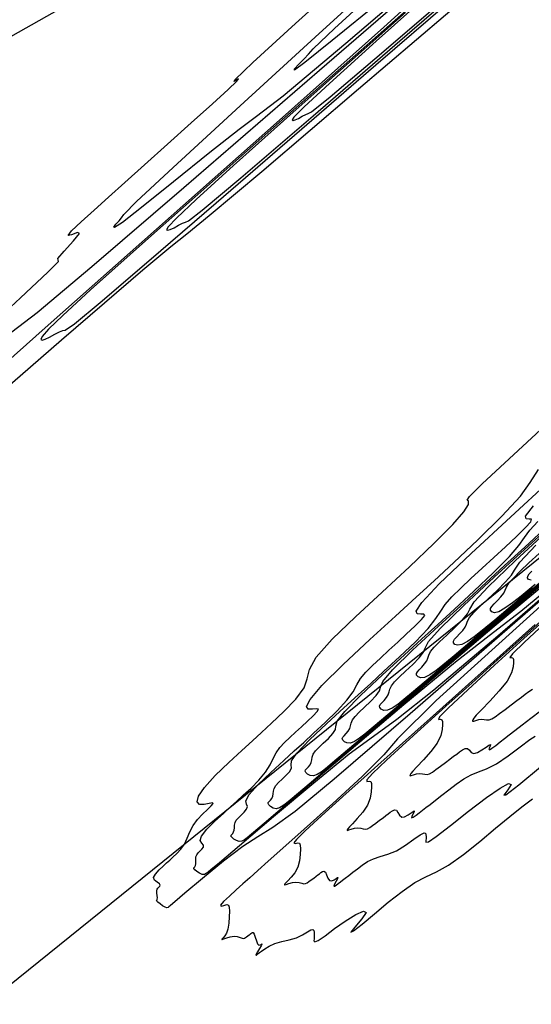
# Model space of a CAD drawing. Extents: x 3249832 to 3255657, y 13789405 to 13793316.
# Tile 661 of 1056: x 3253207 to 3253240, y 13791173 to 13791236. Entities that reach past the tile are written whole.
import ezdxf

# ---------------------------------------------------------------- set-up
doc = ezdxf.new("R2010")
doc.units = 0
doc.header["$LTSCALE"] = 100
doc.header["$MEASUREMENT"] = 0
doc.linetypes.add('DASHED', pattern=[0.75, 0.5, -0.25])
for name, color, linetype in [('GRATIO_03231_CON', 1, 'CONTINUOUS'), ('GRATIO_0323_ICON', 1, 'CONTINUOUS'), ('PLAN', 7, 'CONTINUOUS'), ('TARGETS_EAST', 7, 'CONTINUOUS'), ('TARGETS_WEST', 7, 'CONTINUOUS')]:
    doc.layers.add(name, color=color, linetype=linetype)

# ---------------------------------------------------------------- blocks, each defined once
blk = doc.blocks.new('Gratio_032316_contours')
at = {"layer": 'GRATIO_03231_CON', "color": 1, "linetype": 'Continuous', "flags": 128}
for points in [[(3253204.721, 13791211), (3253206.995, 13791212.954), (3253209.652, 13791215.252), (3253212.405, 13791217.629), (3253214.876, 13791219.75), (3253216.666, 13791221.258), (3253217.691, 13791222.077), (3253219.142, 13791223.247), (3253222.526, 13791226.087), (3253228.735, 13791231.38), (3253236.187, 13791237.76)], [(3253234.44, 13791239.09), (3253230.347, 13791235.361), (3253223.644, 13791229.37), (3253215.745, 13791222.362), (3253208.787, 13791216.201), (3253204.395, 13791212.307)], [(3253234.522, 13791238.868), (3253222.9, 13791228.583), (3253215.434, 13791221.962), (3253211.521, 13791218.467), (3253209.726, 13791216.822), (3253208.82, 13791215.938), (3253208.415, 13791215.477), (3253208.33, 13791215.289), (3253208.412, 13791215.245), (3253208.606, 13791215.302), (3253208.885, 13791215.435), (3253208.885, 13791215.435), (3253209.215, 13791215.616), (3253209.524, 13791215.781), (3253209.736, 13791215.859), (3253209.888, 13791215.882), (3253210.48, 13791216.296), (3253212.127, 13791217.65), (3253215.263, 13791220.328), (3253219.587, 13791224.06), (3253224.618, 13791228.414), (3253229.836, 13791232.923), (3253234.568, 13791237.002)], [(3253231.738, 13791236.301), (3253224.909, 13791230.235), (3253220.687, 13791226.458), (3253218.294, 13791224.281), (3253217.026, 13791223.082), (3253216.497, 13791222.524), (3253216.399, 13791222.338), (3253216.469, 13791222.301), (3253216.636, 13791222.349), (3253216.878, 13791222.465), (3253216.878, 13791222.465), (3253217.162, 13791222.621), (3253217.429, 13791222.763), (3253217.612, 13791222.83), (3253217.799, 13791222.898), (3253218.695, 13791223.59), (3253221.163, 13791225.666), (3253225.805, 13791229.655), (3253232.178, 13791235.166), (3253239.584, 13791241.576)], [(3253240.409, 13791198.151), (3253233.716, 13791192.077), (3253231.239, 13791189.621), (3253230.355, 13791188.582), (3253228.963, 13791187.196), (3253227.076, 13791185.461), (3253225.236, 13791183.811), (3253223.866, 13791182.588), (3253222.927, 13791181.75), (3253222.266, 13791181.158), (3253221.745, 13791180.691), (3253221.295, 13791180.287), (3253220.866, 13791179.9), (3253220.431, 13791179.504), (3253220.066, 13791179.155), (3253219.868, 13791178.928), (3253219.899, 13791178.869), (3253220.073, 13791178.912), (3253220.267, 13791178.959), (3253220.267, 13791178.959), (3253220.382, 13791178.928), (3253220.426, 13791178.792), (3253220.432, 13791178.539), (3253220.425, 13791178.172), (3253220.4, 13791177.76), (3253220.343, 13791177.387), (3253220.25, 13791177.117), (3253220.14, 13791176.943), (3253220.045, 13791176.836), (3253219.986, 13791176.772), (3253219.958, 13791176.737), (3253219.946, 13791176.719), (3253219.946, 13791176.71), (3253219.98, 13791176.718), (3253220.078, 13791176.754), (3253220.259, 13791176.821), (3253220.49, 13791176.89), (3253220.73, 13791176.925), (3253220.942, 13791176.901), (3253221.116, 13791176.845), (3253221.248, 13791176.793), (3253221.337, 13791176.777), (3253221.402, 13791176.795), (3253221.465, 13791176.838), (3253221.541, 13791176.895), (3253221.625, 13791176.958), (3253221.703, 13791177.017), (3253221.766, 13791177.063), (3253221.818, 13791177.102), (3253221.866, 13791177.138), (3253221.916, 13791177.168), (3253221.971, 13791177.158), (3253222.03, 13791177.064), (3253222.096, 13791176.865), (3253222.167, 13791176.626), (3253222.244, 13791176.436), (3253222.325, 13791176.358), (3253222.403, 13791176.365), (3253222.468, 13791176.405), (3253222.51, 13791176.432), (3253222.515, 13791176.413), (3253222.467, 13791176.32), (3253222.362, 13791176.142), (3253222.24, 13791175.935), (3253222.151, 13791175.772), (3253222.133, 13791175.705), (3253222.168, 13791175.715), (3253222.228, 13791175.759), (3253222.29, 13791175.808), (3253222.373, 13791175.872), (3253222.502, 13791175.973), (3253222.702, 13791176.122), (3253222.982, 13791176.293), (3253223.348, 13791176.453), (3253223.796, 13791176.578), (3253224.28, 13791176.692), (3253224.744, 13791176.834), (3253225.139, 13791177.023), (3253225.45, 13791177.212), (3253225.67, 13791177.339), (3253225.797, 13791177.358), (3253225.856, 13791177.291), (3253225.877, 13791177.178), (3253225.885, 13791177.052), (3253225.883, 13791176.917), (3253225.87, 13791176.77), (3253225.857, 13791176.626), (3253225.917, 13791176.557), (3253226.137, 13791176.651), (3253226.577, 13791176.963), (3253227.182, 13791177.418), (3253227.871, 13791177.905), (3253228.545, 13791178.316), (3253229.048, 13791178.539), (3253229.208, 13791178.462), (3253228.939, 13791178.042), (3253228.5, 13791177.514), (3253228.238, 13791177.18), (3253228.415, 13791177.269), (3253228.968, 13791177.713), (3253229.754, 13791178.372), (3253230.64, 13791179.108), (3253231.533, 13791179.811), (3253232.355, 13791180.376), (3253233.06, 13791180.746), (3253233.737, 13791181.057), (3253234.509, 13791181.491), (3253235.461, 13791182.175), (3253236.509, 13791183.02), (3253237.533, 13791183.878), (3253238.436, 13791184.629), (3253239.217, 13791185.252), (3253239.902, 13791185.75)], [(3253240.077, 13791196.959), (3253236.198, 13791193.494), (3253233.323, 13791190.927), (3253231.353, 13791189.167), (3253229.965, 13791187.925), (3253228.87, 13791186.944), (3253227.926, 13791186.096), (3253227.025, 13791185.284), (3253226.107, 13791184.451), (3253225.292, 13791183.694), (3253224.746, 13791183.154), (3253224.578, 13791182.92), (3253224.669, 13791182.894), (3253224.839, 13791182.929), (3253224.839, 13791182.929), (3253224.947, 13791182.899), (3253224.988, 13791182.772), (3253224.994, 13791182.536), (3253224.984, 13791182.19), (3253224.938, 13791181.782), (3253224.824, 13791181.372), (3253224.627, 13791181.01), (3253224.394, 13791180.716), (3253224.189, 13791180.498), (3253224.063, 13791180.361), (3253224.001, 13791180.286), (3253223.976, 13791180.247), (3253223.97, 13791180.226), (3253223.999, 13791180.225), (3253224.091, 13791180.254), (3253224.26, 13791180.315), (3253224.479, 13791180.38), (3253224.706, 13791180.412), (3253224.907, 13791180.391), (3253225.076, 13791180.341), (3253225.214, 13791180.302), (3253225.324, 13791180.306), (3253225.426, 13791180.354), (3253225.543, 13791180.437), (3253225.69, 13791180.548), (3253225.851, 13791180.669), (3253226.001, 13791180.782), (3253226.123, 13791180.872), (3253226.223, 13791180.946), (3253226.316, 13791181.015), (3253226.412, 13791181.08), (3253226.508, 13791181.104), (3253226.598, 13791181.042), (3253226.679, 13791180.872), (3253226.765, 13791180.663), (3253226.871, 13791180.511), (3253227.008, 13791180.483), (3253227.155, 13791180.545), (3253227.285, 13791180.633), (3253227.373, 13791180.693), (3253227.409, 13791180.696), (3253227.381, 13791180.62), (3253227.294, 13791180.461), (3253227.195, 13791180.28), (3253227.144, 13791180.154), (3253227.186, 13791180.139), (3253227.295, 13791180.208), (3253227.43, 13791180.313), (3253227.562, 13791180.416), (3253227.703, 13791180.525), (3253227.877, 13791180.66), (3253228.101, 13791180.834), (3253228.367, 13791181.041), (3253228.659, 13791181.269), (3253228.968, 13791181.503), (3253229.305, 13791181.723), (3253229.686, 13791181.906), (3253230.124, 13791182.043), (3253230.618, 13791182.192), (3253231.163, 13791182.422), (3253231.74, 13791182.772), (3253232.279, 13791183.155), (3253232.697, 13791183.45), (3253232.934, 13791183.568), (3253233.032, 13791183.546), (3253233.057, 13791183.45), (3253233.064, 13791183.337), (3253233.063, 13791183.216), (3253233.051, 13791183.085), (3253233.055, 13791182.969), (3253233.218, 13791182.998), (3253233.712, 13791183.328), (3253234.638, 13791184.049), (3253235.802, 13791184.973), (3253236.941, 13791185.845), (3253237.825, 13791186.452), (3253238.37, 13791186.737), (3253238.523, 13791186.684), (3253238.311, 13791186.34), (3253238.067, 13791185.998), (3253238.199, 13791186.014), (3253239.017, 13791186.653), (3253240.425, 13791187.821)], [(3253234.384, 13791238.508), (3253229.853, 13791234.45), (3253226.861, 13791231.74), (3253225.232, 13791230.226), (3253224.579, 13791229.57), (3253224.467, 13791229.388), (3253224.526, 13791229.356), (3253224.667, 13791229.396), (3253224.87, 13791229.494), (3253224.87, 13791229.494), (3253225.11, 13791229.625), (3253225.335, 13791229.745), (3253225.489, 13791229.802), (3253225.709, 13791229.914), (3253226.91, 13791230.884), (3253230.199, 13791233.681), (3253236.234, 13791238.885)], [(3253242.779, 13791199.266), (3253239.779, 13791196.585), (3253237.664, 13791194.692), (3253235.996, 13791193.198), (3253234.558, 13791191.906), (3253233.185, 13791190.669), (3253231.783, 13791189.397), (3253230.518, 13791188.234), (3253229.624, 13791187.38), (3253229.258, 13791186.971), (3253229.264, 13791186.876), (3253229.412, 13791186.898), (3253229.412, 13791186.898), (3253229.512, 13791186.871), (3253229.551, 13791186.753), (3253229.556, 13791186.533), (3253229.543, 13791186.207), (3253229.476, 13791185.803), (3253229.305, 13791185.357), (3253229.004, 13791184.904), (3253228.647, 13791184.489), (3253228.333, 13791184.16), (3253228.139, 13791183.95), (3253228.045, 13791183.834), (3253228.007, 13791183.775), (3253227.994, 13791183.741), (3253228.018, 13791183.732), (3253228.103, 13791183.755), (3253228.262, 13791183.81), (3253228.468, 13791183.869), (3253228.681, 13791183.9), (3253228.871, 13791183.88), (3253229.035, 13791183.837), (3253229.179, 13791183.812), (3253229.31, 13791183.836), (3253229.45, 13791183.912), (3253229.621, 13791184.037), (3253229.839, 13791184.201), (3253230.078, 13791184.38), (3253230.3, 13791184.547), (3253230.48, 13791184.681), (3253230.628, 13791184.791), (3253230.766, 13791184.892), (3253230.907, 13791184.991), (3253231.044, 13791185.051), (3253231.165, 13791185.021), (3253231.262, 13791184.878), (3253231.363, 13791184.7), (3253231.499, 13791184.586), (3253231.691, 13791184.609), (3253231.906, 13791184.725), (3253232.101, 13791184.861), (3253232.236, 13791184.953), (3253232.302, 13791184.978), (3253232.295, 13791184.92), (3253232.225, 13791184.78), (3253232.15, 13791184.624), (3253232.138, 13791184.535), (3253232.239, 13791184.572), (3253232.421, 13791184.701), (3253232.632, 13791184.866), (3253232.836, 13791185.025), (3253233.054, 13791185.194), (3253233.323, 13791185.403), (3253233.669, 13791185.673), (3253234.081, 13791185.993), (3253234.533, 13791186.345), (3253235.005, 13791186.707), (3253235.484, 13791187.041), (3253235.96, 13791187.309), (3253236.434, 13791187.494), (3253236.954, 13791187.689), (3253237.582, 13791188.009), (3253238.342, 13791188.521), (3253239.109, 13791189.098), (3253239.724, 13791189.561), (3253240.071, 13791189.778)], [(3253241.189, 13791197.716), (3253239.345, 13791196.053), (3253237.459, 13791194.343), (3253235.744, 13791192.773), (3253234.502, 13791191.606), (3253233.937, 13791191.022), (3253233.86, 13791190.858), (3253233.985, 13791190.868), (3253233.985, 13791190.868), (3253234.078, 13791190.843), (3253234.113, 13791190.733), (3253234.118, 13791190.529), (3253234.103, 13791190.224), (3253234.015, 13791189.825), (3253233.786, 13791189.342), (3253233.381, 13791188.797), (3253232.9, 13791188.262), (3253232.477, 13791187.823), (3253232.215, 13791187.539), (3253232.088, 13791187.383), (3253232.037, 13791187.303), (3253232.017, 13791187.256), (3253232.037, 13791187.239), (3253232.116, 13791187.255), (3253232.264, 13791187.304), (3253232.457, 13791187.359), (3253232.656, 13791187.388), (3253232.835, 13791187.37), (3253232.995, 13791187.334), (3253233.145, 13791187.321), (3253233.297, 13791187.365), (3253233.473, 13791187.471), (3253233.7, 13791187.636), (3253233.988, 13791187.853), (3253234.304, 13791188.091), (3253234.599, 13791188.312), (3253234.837, 13791188.49), (3253235.034, 13791188.635), (3253235.215, 13791188.77), (3253235.402, 13791188.903), (3253235.581, 13791188.997), (3253235.732, 13791188.999), (3253235.846, 13791188.885), (3253235.961, 13791188.737), (3253236.126, 13791188.661), (3253236.374, 13791188.734), (3253236.658, 13791188.905), (3253236.917, 13791189.088), (3253237.099, 13791189.214), (3253237.195, 13791189.26), (3253237.209, 13791189.22), (3253237.157, 13791189.099), (3253237.105, 13791188.969), (3253237.132, 13791188.917), (3253237.292, 13791189.005), (3253237.547, 13791189.194), (3253237.835, 13791189.42), (3253238.11, 13791189.635), (3253238.405, 13791189.864), (3253238.769, 13791190.146), (3253239.238, 13791190.511), (3253239.794, 13791190.944), (3253240.406, 13791191.421)]]:
    blk.add_lwpolyline(points, dxfattribs=at)
at = {"layer": 'GRATIO_03231_CON', "color": 5, "linetype": 'Continuous', "flags": 128}
for points in [[(3253204.74, 13791215.849), (3253207.01, 13791217.948), (3253208.773, 13791219.6), (3253209.45, 13791220.3), (3253209.445, 13791220.404), (3253209.411, 13791220.483), (3253209.819, 13791220.953), (3253210.425, 13791221.611), (3253210.806, 13791222.097), (3253210.676, 13791222.165), (3253210.297, 13791222.016), (3253210.069, 13791221.966), (3253210.297, 13791222.257), (3253210.91, 13791222.841), (3253211.743, 13791223.595), (3253212.67, 13791224.43), (3253213.724, 13791225.378), (3253214.978, 13791226.504), (3253216.456, 13791227.829), (3253217.986, 13791229.202), (3253219.346, 13791230.429), (3253220.346, 13791231.343), (3253220.916, 13791231.888), (3253221.014, 13791232.03), (3253220.744, 13791231.864), (3253220.779, 13791231.976), (3253221.936, 13791233.08), (3253224.678, 13791235.579), (3253228.065, 13791238.657)], [(3253237.679, 13791242.497), (3253226.224, 13791232.573), (3253217.5, 13791225.024), (3253211.602, 13791219.953), (3253208.091, 13791217.003), (3253206.453, 13791215.742)], [(3253235.33, 13791240.643), (3253227.914, 13791234.295), (3253223.887, 13791230.928), (3253222.183, 13791229.603), (3253221.056, 13791228.785), (3253219.175, 13791227.301), (3253216.847, 13791225.417), (3253214.792, 13791223.759), (3253213.565, 13791222.809), (3253213.058, 13791222.47), (3253213.001, 13791222.5), (3253213.001, 13791222.5), (3253213.146, 13791222.684), (3253213.353, 13791222.912), (3253213.507, 13791223.102), (3253213.653, 13791223.308), (3253214.477, 13791224.139), (3253216.826, 13791226.343), (3253221.136, 13791230.303), (3253226.206, 13791234.937), (3253230.426, 13791238.803)], [(3253240.743, 13791198.776), (3253232.044, 13791191.214), (3253227.172, 13791187.016), (3253224.663, 13791184.95), (3253223.228, 13791183.911), (3253222.254, 13791183.314), (3253221.298, 13791182.702), (3253220.047, 13791181.748), (3253218.699, 13791180.638), (3253217.579, 13791179.688), (3253216.928, 13791179.132), (3253216.647, 13791178.895), (3253216.554, 13791178.818), (3253216.493, 13791178.775), (3253216.416, 13791178.76), (3253216.304, 13791178.792), (3253216.304, 13791178.792), (3253216.147, 13791178.885), (3253215.979, 13791179.006), (3253215.843, 13791179.116), (3253215.772, 13791179.182), (3253215.753, 13791179.216), (3253215.765, 13791179.235), (3253215.785, 13791179.26), (3253215.803, 13791179.309), (3253215.808, 13791179.398), (3253215.797, 13791179.536), (3253215.78, 13791179.696), (3253215.776, 13791179.84), (3253215.796, 13791179.942), (3253215.839, 13791180.013), (3253215.9, 13791180.074), (3253215.965, 13791180.142), (3253215.996, 13791180.219), (3253215.946, 13791180.303), (3253215.796, 13791180.397), (3253215.633, 13791180.52), (3253215.569, 13791180.693), (3253215.684, 13791180.926), (3253215.92, 13791181.188), (3253216.184, 13791181.434), (3253216.405, 13791181.636), (3253216.601, 13791181.814), (3253216.808, 13791182.005), (3253217.052, 13791182.237), (3253217.309, 13791182.519), (3253217.541, 13791182.853), (3253217.724, 13791183.236), (3253217.896, 13791183.646), (3253218.106, 13791184.053), (3253218.388, 13791184.434), (3253218.709, 13791184.775), (3253219.018, 13791185.068), (3253219.264, 13791185.301), (3253219.394, 13791185.455), (3253219.355, 13791185.509), (3253219.127, 13791185.463), (3253218.803, 13791185.394), (3253218.511, 13791185.402), (3253218.367, 13791185.571), (3253218.448, 13791185.929), (3253218.827, 13791186.493), (3253219.527, 13791187.252), (3253220.396, 13791188.09), (3253221.239, 13791188.865), (3253221.913, 13791189.481), (3253222.504, 13791190.025), (3253223.149, 13791190.625), (3253223.932, 13791191.369), (3253224.698, 13791192.171), (3253225.237, 13791192.899), (3253225.436, 13791193.481), (3253225.57, 13791194.065), (3253226.014, 13791194.859), (3253227.04, 13791196.013), (3253228.526, 13791197.452), (3253230.25, 13791199.049), (3253231.995, 13791200.67), (3253233.567, 13791202.165), (3253234.777, 13791203.381), (3253235.491, 13791204.205), (3253235.788, 13791204.678), (3253235.801, 13791204.882), (3253235.708, 13791204.946), (3253235.866, 13791205.196), (3253236.676, 13791206.003), (3253238.396, 13791207.614), (3253240.723, 13791209.763)], [(3253243.863, 13791201.559), (3253237.67, 13791196.206), (3253233.572, 13791192.743), (3253231.186, 13791190.853), (3253229.684, 13791189.771), (3253228.126, 13791188.621), (3253225.847, 13791186.774), (3253223.266, 13791184.607), (3253221.078, 13791182.743), (3253219.801, 13791181.654), (3253219.251, 13791181.187), (3253219.068, 13791181.037), (3253218.952, 13791180.951), (3253218.829, 13791180.898), (3253218.685, 13791180.902), (3253218.685, 13791180.902), (3253218.515, 13791180.977), (3253218.347, 13791181.091), (3253218.217, 13791181.2), (3253218.154, 13791181.272), (3253218.147, 13791181.316), (3253218.173, 13791181.352), (3253218.215, 13791181.398), (3253218.255, 13791181.468), (3253218.28, 13791181.573), (3253218.28, 13791181.718), (3253218.274, 13791181.881), (3253218.287, 13791182.037), (3253218.338, 13791182.165), (3253218.425, 13791182.277), (3253218.541, 13791182.39), (3253218.672, 13791182.518), (3253218.768, 13791182.653), (3253218.773, 13791182.782), (3253218.664, 13791182.905), (3253218.566, 13791183.077), (3253218.637, 13791183.363), (3253218.985, 13791183.802), (3253219.508, 13791184.323), (3253220.053, 13791184.824), (3253220.505, 13791185.236), (3253220.903, 13791185.6), (3253221.326, 13791185.989), (3253221.823, 13791186.454), (3253222.332, 13791186.966), (3253222.761, 13791187.473), (3253223.048, 13791187.936), (3253223.245, 13791188.35), (3253223.432, 13791188.72), (3253223.673, 13791189.054), (3253223.972, 13791189.371), (3253224.314, 13791189.693), (3253224.685, 13791190.036), (3253225.071, 13791190.393), (3253225.457, 13791190.751), (3253225.818, 13791191.091), (3253226.082, 13791191.368), (3253226.167, 13791191.529), (3253226.028, 13791191.549), (3253225.763, 13791191.511), (3253225.504, 13791191.521), (3253225.396, 13791191.692), (3253225.621, 13791192.152), (3253226.372, 13791193.034), (3253227.745, 13791194.394), (3253229.45, 13791195.99), (3253231.103, 13791197.504), (3253232.426, 13791198.714), (3253233.584, 13791199.779), (3253234.851, 13791200.956), (3253236.392, 13791202.408), (3253237.942, 13791203.927), (3253239.127, 13791205.211), (3253239.745, 13791206.091), (3253240.277, 13791206.932)], [(3253230.105, 13791236.985), (3253227.045, 13791234.488), (3253225.278, 13791233.08), (3253224.616, 13791232.599), (3253224.617, 13791232.672), (3253224.617, 13791232.672), (3253224.89, 13791232.968), (3253225.24, 13791233.325), (3253225.521, 13791233.626), (3253225.822, 13791233.96), (3253227.179, 13791235.259), (3253230.863, 13791238.661)], [(3253242.481, 13791200.535), (3253239.144, 13791197.794), (3253237.114, 13791196.229), (3253234.955, 13791194.539), (3253231.646, 13791191.8), (3253227.833, 13791188.575), (3253224.577, 13791185.799), (3253222.674, 13791184.176), (3253221.854, 13791183.48), (3253221.582, 13791183.256), (3253221.41, 13791183.126), (3253221.242, 13791183.036), (3253221.067, 13791183.012), (3253221.067, 13791183.012), (3253220.883, 13791183.07), (3253220.714, 13791183.176), (3253220.591, 13791183.284), (3253220.537, 13791183.361), (3253220.54, 13791183.416), (3253220.582, 13791183.468), (3253220.645, 13791183.536), (3253220.708, 13791183.628), (3253220.751, 13791183.748), (3253220.763, 13791183.899), (3253220.768, 13791184.067), (3253220.798, 13791184.234), (3253220.879, 13791184.388), (3253221.011, 13791184.54), (3253221.183, 13791184.706), (3253221.379, 13791184.894), (3253221.541, 13791185.087), (3253221.599, 13791185.261), (3253221.532, 13791185.413), (3253221.499, 13791185.633), (3253221.705, 13791186.032), (3253222.285, 13791186.678), (3253223.095, 13791187.457), (3253223.921, 13791188.214), (3253224.604, 13791188.836), (3253225.206, 13791189.386), (3253225.845, 13791189.974), (3253226.594, 13791190.671), (3253227.354, 13791191.412), (3253227.981, 13791192.093), (3253228.375, 13791192.639), (3253228.625, 13791193.083), (3253228.865, 13791193.485), (3253229.2, 13791193.897), (3253229.631, 13791194.333), (3253230.132, 13791194.802), (3253230.678, 13791195.306), (3253231.245, 13791195.831), (3253231.813, 13791196.358), (3253232.347, 13791196.859), (3253232.767, 13791197.278), (3253232.979, 13791197.548), (3253232.93, 13791197.636), (3253232.722, 13791197.627), (3253232.497, 13791197.639), (3253232.425, 13791197.813), (3253232.793, 13791198.375), (3253233.917, 13791199.574), (3253235.963, 13791201.536), (3253238.505, 13791203.891), (3253240.967, 13791206.144)], [(3253241.783, 13791200.458), (3253237.445, 13791196.827), (3253232.4, 13791192.543), (3253228.076, 13791188.854), (3253225.547, 13791186.697), (3253224.457, 13791185.773), (3253224.096, 13791185.475), (3253223.869, 13791185.301), (3253223.655, 13791185.174), (3253223.448, 13791185.122), (3253223.448, 13791185.122), (3253223.251, 13791185.163), (3253223.082, 13791185.261), (3253222.965, 13791185.369), (3253222.919, 13791185.45), (3253222.933, 13791185.516), (3253222.991, 13791185.584), (3253223.075, 13791185.674), (3253223.16, 13791185.787), (3253223.222, 13791185.923), (3253223.246, 13791186.081), (3253223.262, 13791186.253), (3253223.309, 13791186.431), (3253223.421, 13791186.612), (3253223.596, 13791186.804), (3253223.825, 13791187.021), (3253224.087, 13791187.27), (3253224.313, 13791187.522), (3253224.425, 13791187.74), (3253224.4, 13791187.921), (3253224.432, 13791188.19), (3253224.773, 13791188.702), (3253225.586, 13791189.554), (3253226.683, 13791190.592), (3253227.79, 13791191.604), (3253228.704, 13791192.436), (3253229.509, 13791193.172), (3253230.363, 13791193.958), (3253231.365, 13791194.889), (3253232.377, 13791195.859), (3253233.2, 13791196.713), (3253233.703, 13791197.343), (3253234.006, 13791197.817), (3253234.298, 13791198.251), (3253234.726, 13791198.739), (3253235.291, 13791199.295), (3253235.951, 13791199.911), (3253236.671, 13791200.577), (3253237.42, 13791201.269), (3253238.169, 13791201.964), (3253238.877, 13791202.627), (3253239.453, 13791203.188), (3253239.791, 13791203.568), (3253239.832, 13791203.722), (3253239.681, 13791203.743), (3253239.489, 13791203.758), (3253239.454, 13791203.934), (3253239.966, 13791204.597)], [(3253241.533, 13791200.48), (3253235.074, 13791194.965), (3253231.293, 13791191.74), (3253229.664, 13791190.359), (3253229.124, 13791189.913), (3253228.786, 13791189.651), (3253228.48, 13791189.45), (3253228.211, 13791189.342), (3253228.211, 13791189.342), (3253227.987, 13791189.348), (3253227.817, 13791189.43), (3253227.713, 13791189.537), (3253227.683, 13791189.629), (3253227.719, 13791189.715), (3253227.808, 13791189.817), (3253227.935, 13791189.95), (3253228.066, 13791190.106), (3253228.165, 13791190.274), (3253228.213, 13791190.444), (3253228.249, 13791190.625), (3253228.331, 13791190.826), (3253228.504, 13791191.058), (3253228.768, 13791191.331), (3253229.109, 13791191.653), (3253229.501, 13791192.022), (3253229.858, 13791192.39), (3253230.078, 13791192.698), (3253230.135, 13791192.937), (3253230.298, 13791193.303), (3253230.909, 13791194.042), (3253232.187, 13791195.306), (3253233.859, 13791196.862), (3253235.528, 13791198.384), (3253236.902, 13791199.636), (3253238.114, 13791200.744), (3253239.4, 13791201.927), (3253240.907, 13791203.323)], [(3253246.1, 13791204.448), (3253238.573, 13791198.021), (3253234.165, 13791194.262), (3253232.267, 13791192.652), (3253231.637, 13791192.132), (3253231.245, 13791191.826), (3253230.893, 13791191.588), (3253230.593, 13791191.452), (3253230.593, 13791191.452), (3253230.354, 13791191.441), (3253230.184, 13791191.515), (3253230.087, 13791191.621), (3253230.066, 13791191.718), (3253230.112, 13791191.815), (3253230.217, 13791191.934), (3253230.365, 13791192.088), (3253230.518, 13791192.266), (3253230.637, 13791192.449), (3253230.696, 13791192.626), (3253230.743, 13791192.81), (3253230.842, 13791193.023), (3253231.046, 13791193.281), (3253231.353, 13791193.594), (3253231.751, 13791193.969), (3253232.208, 13791194.398), (3253232.63, 13791194.825), (3253232.904, 13791195.177), (3253233.003, 13791195.445), (3253233.231, 13791195.86), (3253233.977, 13791196.712), (3253235.487, 13791198.182), (3253237.446, 13791199.997), (3253239.396, 13791201.774), (3253241.002, 13791203.236)], [(3253242.072, 13791201.076), (3253237.038, 13791196.783), (3253234.87, 13791194.945), (3253234.151, 13791194.351), (3253233.704, 13791194.002), (3253233.306, 13791193.726), (3253232.974, 13791193.562), (3253232.974, 13791193.562), (3253232.722, 13791193.534), (3253232.552, 13791193.6), (3253232.461, 13791193.706), (3253232.448, 13791193.808), (3253232.506, 13791193.915), (3253232.626, 13791194.05), (3253232.794, 13791194.225), (3253232.971, 13791194.425), (3253233.108, 13791194.624), (3253233.179, 13791194.808), (3253233.237, 13791194.996), (3253233.353, 13791195.22), (3253233.588, 13791195.504), (3253233.939, 13791195.857), (3253234.393, 13791196.284), (3253234.915, 13791196.774), (3253235.402, 13791197.259), (3253235.731, 13791197.656), (3253235.871, 13791197.953), (3253236.164, 13791198.416), (3253237.044, 13791199.382), (3253238.788, 13791201.058), (3253241.034, 13791203.132)], [(3253239.911, 13791199.305), (3253237.474, 13791197.238), (3253236.665, 13791196.57), (3253236.163, 13791196.177), (3253235.719, 13791195.864), (3253235.356, 13791195.672), (3253235.356, 13791195.672), (3253235.09, 13791195.626), (3253234.919, 13791195.685), (3253234.835, 13791195.79), (3253234.83, 13791195.897), (3253234.899, 13791196.015), (3253235.035, 13791196.166), (3253235.224, 13791196.363), (3253235.423, 13791196.584), (3253235.579, 13791196.799), (3253235.662, 13791196.989), (3253235.73, 13791197.182), (3253235.865, 13791197.417), (3253236.129, 13791197.727), (3253236.525, 13791198.121), (3253237.034, 13791198.6), (3253237.622, 13791199.15), (3253238.175, 13791199.694), (3253238.557, 13791200.136), (3253238.739, 13791200.461), (3253239.097, 13791200.973), (3253240.112, 13791202.052)], [(3253239.826, 13791199.812), (3253239.654, 13791199.854), (3253239.583, 13791199.958), (3253239.595, 13791200.076), (3253239.685, 13791200.215), (3253239.852, 13791200.399)]]:
    blk.add_lwpolyline(points, dxfattribs=at)
at = {"layer": 'GRATIO_0323_ICON', "color": 7, "linetype": 'Continuous', "flags": 128}
for points in [[(3253243.244, 13791201.853), (3253236.966, 13791196.511), (3253231.575, 13791191.91), (3253228.42, 13791189.219), (3253227.06, 13791188.066), (3253226.61, 13791187.694), (3253226.328, 13791187.476), (3253226.067, 13791187.312), (3253225.83, 13791187.232), (3253225.83, 13791187.232), (3253225.619, 13791187.256), (3253225.449, 13791187.345), (3253225.339, 13791187.453), (3253225.301, 13791187.54), (3253225.326, 13791187.616), (3253225.4, 13791187.701), (3253225.505, 13791187.812), (3253225.613, 13791187.947), (3253225.694, 13791188.099), (3253225.729, 13791188.263), (3253225.755, 13791188.439), (3253225.82, 13791188.628), (3253225.963, 13791188.835), (3253226.182, 13791189.067), (3253226.467, 13791189.337), (3253226.794, 13791189.646), (3253227.085, 13791189.956), (3253227.252, 13791190.219), (3253227.267, 13791190.429), (3253227.365, 13791190.746), (3253227.841, 13791191.372), (3253228.886, 13791192.43), (3253230.271, 13791193.727), (3253231.659, 13791194.994), (3253232.803, 13791196.036), (3253233.812, 13791196.958), (3253234.882, 13791197.942), (3253236.136, 13791199.106), (3253237.399, 13791200.305), (3253238.42, 13791201.334), (3253239.03, 13791202.046), (3253239.387, 13791202.55), (3253239.731, 13791203.016), (3253240.253, 13791203.582)], [(3253240.97, 13791197.312), (3253239.381, 13791195.832), (3253238.616, 13791195.073), (3253238.455, 13791194.841), (3253238.557, 13791194.838), (3253238.557, 13791194.838), (3253238.643, 13791194.815), (3253238.675, 13791194.714), (3253238.68, 13791194.526), (3253238.662, 13791194.242), (3253238.553, 13791193.847), (3253238.266, 13791193.327), (3253237.758, 13791192.69), (3253237.153, 13791192.036), (3253236.622, 13791191.485), (3253236.292, 13791191.128), (3253236.131, 13791190.932), (3253236.067, 13791190.831), (3253236.041, 13791190.771), (3253236.056, 13791190.746), (3253236.128, 13791190.756), (3253236.266, 13791190.799), (3253236.445, 13791190.849), (3253236.632, 13791190.876), (3253236.799, 13791190.859), (3253236.954, 13791190.83), (3253237.11, 13791190.83), (3253237.283, 13791190.894), (3253237.497, 13791191.029), (3253237.778, 13791191.236), (3253238.138, 13791191.506), (3253238.531, 13791191.802), (3253238.898, 13791192.078), (3253239.194, 13791192.298), (3253239.439, 13791192.479), (3253239.665, 13791192.647), (3253239.897, 13791192.815)], [(3253240.068, 13791199.523), (3253239.179, 13791198.789), (3253238.621, 13791198.352), (3253238.132, 13791198.002), (3253237.737, 13791197.782), (3253237.737, 13791197.782), (3253237.458, 13791197.719), (3253237.287, 13791197.77), (3253237.209, 13791197.874), (3253237.213, 13791197.986), (3253237.292, 13791198.115), (3253237.443, 13791198.283), (3253237.654, 13791198.501), (3253237.876, 13791198.744), (3253238.051, 13791198.974), (3253238.145, 13791199.171), (3253238.224, 13791199.368), (3253238.376, 13791199.614), (3253238.671, 13791199.95), (3253239.111, 13791200.384), (3253239.676, 13791200.916), (3253240.33, 13791201.526)]]:
    blk.add_lwpolyline(points, dxfattribs=at)

msp = doc.modelspace()

# ---------------------------------------------------------------- linework, layer by layer
at = {"layer": 'PLAN', "color": 8, "linetype": 'DASHED'}
msp.add_line((3252628.4, 13791844.31), (3253526.26, 13790820.3), dxfattribs=at)
at = {"layer": 'TARGETS_WEST'}
msp.add_line((3253243.053, 13791255.485), (3253049.739, 13791146.164), dxfattribs=at)
at = {"layer": 'TARGETS_WEST', "color": 1}
msp.add_line((3253271.404, 13791226.289), (3253114.679, 13791099.822), dxfattribs=at)

# ---------------------------------------------------------------- block references
at = {"layer": 'TARGETS_EAST'}
msp.add_blockref('Gratio_032316_contours', (0, 0), dxfattribs=at)

doc.saveas('drawing.dxf')
